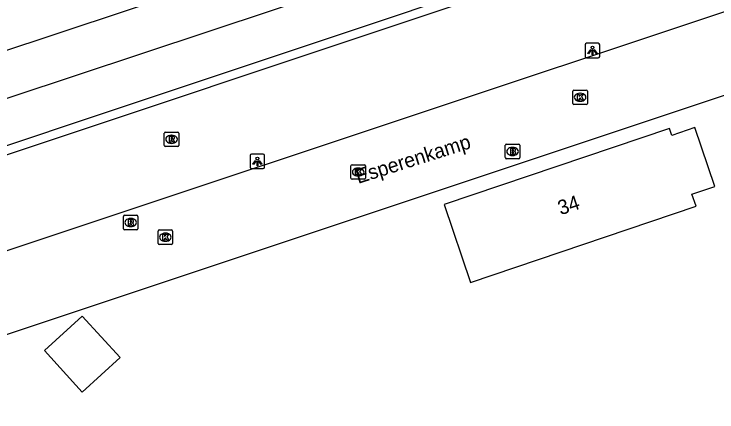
# Model space of a CAD drawing. Extents: x 162082 to 163393, y 388091 to 388632.
# Drawn here: x 162323.49 to 162372.01, y 388503.16 to 388530.65 of the extents above; entities that cross this region are included whole.
import ezdxf

# ---------------------------------------------------------------- set-up
doc = ezdxf.new("R2010")
doc.units = 0
for name, color, linetype in [('IMGEO_Brandkraan', 7, 'Continuous'), ('IMGEO_Fietspad_gesloten', 7, 'Continuous'), ('IMGEO_Kolk', 7, 'Continuous'), ('IMGEO_Lichtpunt', 7, 'Continuous'), ('IMGEO_Muur', 7, 'Continuous'), ('IMGEO_Openbare_ruimte_label', 7, 'Continuous'), ('IMGEO_Pand', 7, 'Continuous'), ('IMGEO_Pand_nummerreeks', 7, 'Continuous'), ('IMGEO_Rijbaan_lokaal_open', 7, 'Continuous'), ('IMGEO_Rioolput', 7, 'Continuous'), ('IMGEO_Voetpad_open', 7, 'Continuous')]:
    doc.layers.add(name, color=color, linetype=linetype)

msp = doc.modelspace()

# ---------------------------------------------------------------- linework, layer by layer
at = {"layer": 'IMGEO_Brandkraan'}
for p, q in [((162357.401, 388520.729), (162357.401, 388521.581)), ((162357.476, 388521.655), (162358.328, 388521.655)), ((162358.402, 388521.581), (162358.402, 388520.729)), ((162357.889, 388521.435), (162357.914, 388521.435)), ((162358.328, 388520.655), (162357.476, 388520.655)), ((162357.912, 388520.875), (162357.887, 388520.875))]:
    msp.add_line(p, q, dxfattribs=at)
for points in [[(162357.401, 388520.729), (162357.401, 388521.581)], [(162357.476, 388521.655), (162358.328, 388521.655)], [(162358.402, 388521.581), (162358.402, 388520.729)], [(162357.749, 388521.355), (162357.749, 388520.955), (162357.962, 388520.955)], [(162357.98, 388521.355), (162357.749, 388521.355)], [(162357.928, 388521.274), (162357.874, 388521.274), (162357.874, 388521.198)], [(162357.874, 388521.198), (162357.927, 388521.198)], [(162357.936, 388521.122), (162357.874, 388521.122), (162357.874, 388521.041)], [(162357.874, 388521.041), (162357.936, 388521.041)], [(162358.328, 388520.655), (162357.476, 388520.655)]]:
    msp.add_lwpolyline(points, dxfattribs=at)
for centre, radius, start, end in [((162357.478, 388521.579), 0.0765, 91.552, 178.448), ((162357.478, 388521.579), 0.0765, 91.552, 178.448), ((162358.326, 388521.579), 0.0765, 1.552, 88.448), ((162358.326, 388521.579), 0.0765, 1.552, 88.448), ((162357.929, 388521.236), 0.0379, 267.8285, 90.9355), ((162357.937, 388521.081), 0.0404, 269.8759, 90.5077), ((162357.968, 388521.206), 0.251, 268.6676, 293.5347), ((162357.984, 388521.21), 0.145, 59.4692, 91.5367), ((162358.009, 388521.257), 0.0922, 285.5137, 58.1501), ((162358.014, 388521.065), 0.105, 301.3115, 78.989), ((162357.478, 388520.731), 0.0765, 181.552, 268.448), ((162357.478, 388520.731), 0.0765, 181.552, 268.448), ((162358.326, 388520.731), 0.0765, 271.552, 358.448), ((162358.326, 388520.731), 0.0765, 271.552, 358.448)]:
    msp.add_arc(centre, radius, start, end, dxfattribs=at)
for centre, major_axis, ratio, start_param, end_param in [((162357.888, 388521.155), (-0.387, 0.002), 0.722429, 4.712389, 7.853982), ((162357.913, 388521.155), (-0.39, 0.002), 0.717154, 1.570796, 4.712389)]:
    msp.add_ellipse(centre, major_axis=major_axis, ratio=ratio, start_param=start_param, end_param=end_param, dxfattribs=at)
at = {"layer": 'IMGEO_Fietspad_gesloten'}
msp.add_lwpolyline([(162497.882, 388586.227), (162488.392, 388583.036), (162457.174, 388572.698), (162436.199, 388565.723), (162407.328, 388556.149), (162358.353, 388539.891), (162249.604, 388503.789), (162247.114, 388502.698)], dxfattribs=at)
at = {"layer": 'IMGEO_Kolk'}
for p, q in [((162362.062, 388524.471), (162362.062, 388525.323)), ((162362.137, 388525.397), (162362.989, 388525.397)), ((162363.063, 388525.323), (162363.063, 388524.471)), ((162362.55, 388525.177), (162362.575, 388525.177)), ((162362.989, 388524.397), (162362.137, 388524.397)), ((162362.573, 388524.617), (162362.548, 388524.617)), ((162346.745, 388519.305), (162346.745, 388520.157)), ((162346.82, 388520.231), (162347.672, 388520.231)), ((162347.233, 388520.011), (162347.258, 388520.011)), ((162347.746, 388520.157), (162347.746, 388519.305)), ((162347.672, 388519.231), (162346.82, 388519.231)), ((162347.256, 388519.451), (162347.231, 388519.451)), ((162333.431, 388514.804), (162333.431, 388515.656)), ((162333.506, 388515.73), (162334.358, 388515.73)), ((162334.432, 388515.656), (162334.432, 388514.804)), ((162333.919, 388515.51), (162333.944, 388515.51)), ((162334.358, 388514.73), (162333.506, 388514.73)), ((162333.942, 388514.95), (162333.917, 388514.95))]:
    msp.add_line(p, q, dxfattribs=at)
for points in [[(162362.062, 388524.471), (162362.062, 388525.323)], [(162362.137, 388525.397), (162362.989, 388525.397)], [(162363.063, 388525.323), (162363.063, 388524.471)], [(162362.383, 388525.097), (162362.506, 388525.097), (162362.506, 388524.946), (162362.636, 388525.097), (162362.8, 388525.097), (162362.654, 388524.946), (162362.807, 388524.697), (162362.655, 388524.697), (162362.57, 388524.861), (162362.506, 388524.794), (162362.506, 388524.697), (162362.383, 388524.697), (162362.383, 388525.097)], [(162362.989, 388524.397), (162362.137, 388524.397)], [(162346.745, 388519.305), (162346.745, 388520.157)], [(162346.82, 388520.231), (162347.672, 388520.231)], [(162347.746, 388520.157), (162347.746, 388519.305)], [(162347.066, 388519.931), (162347.189, 388519.931), (162347.189, 388519.78), (162347.319, 388519.931), (162347.483, 388519.931), (162347.337, 388519.78), (162347.49, 388519.531), (162347.338, 388519.531), (162347.253, 388519.695), (162347.189, 388519.628), (162347.189, 388519.531), (162347.066, 388519.531), (162347.066, 388519.931)], [(162347.672, 388519.231), (162346.82, 388519.231)], [(162333.431, 388514.804), (162333.431, 388515.656)], [(162333.506, 388515.73), (162334.358, 388515.73)], [(162334.432, 388515.656), (162334.432, 388514.804)], [(162333.752, 388515.43), (162333.875, 388515.43), (162333.875, 388515.279), (162334.005, 388515.43), (162334.169, 388515.43), (162334.023, 388515.279), (162334.176, 388515.03), (162334.024, 388515.03), (162333.939, 388515.194), (162333.875, 388515.127), (162333.875, 388515.03), (162333.752, 388515.03), (162333.752, 388515.43)], [(162334.358, 388514.73), (162333.506, 388514.73)]]:
    msp.add_lwpolyline(points, dxfattribs=at)
for centre, start, end in [((162362.139, 388525.321), 91.552, 178.448), ((162362.139, 388525.321), 91.552, 178.448), ((162362.987, 388525.321), 1.552, 88.448), ((162362.987, 388525.321), 1.552, 88.448), ((162362.139, 388524.473), 181.552, 268.448), ((162362.139, 388524.473), 181.552, 268.448), ((162362.987, 388524.473), 271.552, 358.448), ((162362.987, 388524.473), 271.552, 358.448), ((162346.822, 388520.155), 91.552, 178.448), ((162346.822, 388520.155), 91.552, 178.448), ((162347.67, 388520.155), 1.552, 88.448), ((162347.67, 388520.155), 1.552, 88.448), ((162346.822, 388519.307), 181.552, 268.448), ((162346.822, 388519.307), 181.552, 268.448), ((162347.67, 388519.307), 271.552, 358.448), ((162347.67, 388519.307), 271.552, 358.448), ((162333.508, 388515.654), 91.552, 178.448), ((162333.508, 388515.654), 91.552, 178.448), ((162334.356, 388515.654), 1.552, 88.448), ((162334.356, 388515.654), 1.552, 88.448), ((162333.508, 388514.806), 181.552, 268.448), ((162333.508, 388514.806), 181.552, 268.448), ((162334.356, 388514.806), 271.552, 358.448), ((162334.356, 388514.806), 271.552, 358.448)]:
    msp.add_arc(centre, 0.0765, start, end, dxfattribs=at)
for centre, major_axis, ratio, start_param, end_param in [((162362.549, 388524.897), (-0.387, 0.002), 0.722429, 4.712389, 7.853982), ((162362.574, 388524.897), (-0.39, 0.002), 0.717154, 1.570796, 4.712389), ((162347.232, 388519.731), (-0.387, 0.002), 0.722429, 4.712389, 7.853982), ((162347.257, 388519.731), (-0.39, 0.002), 0.717154, 1.570796, 4.712389), ((162333.918, 388515.23), (-0.387, 0.002), 0.722429, 4.712389, 7.853982), ((162333.943, 388515.23), (-0.39, 0.002), 0.717154, 1.570796, 4.712389)]:
    msp.add_ellipse(centre, major_axis=major_axis, ratio=ratio, start_param=start_param, end_param=end_param, dxfattribs=at)
at = {"layer": 'IMGEO_Lichtpunt'}
for p, q in [((162362.919, 388528.529), (162362.919, 388527.722)), ((162362.919, 388528.529), (162362.919, 388527.722)), ((162363.821, 388528.624), (162363.013, 388528.624)), ((162363.821, 388528.624), (162363.013, 388528.624)), ((162363.915, 388527.722), (162363.915, 388528.529)), ((162363.915, 388527.722), (162363.915, 388528.529)), ((162363.013, 388527.628), (162363.821, 388527.628)), ((162363.013, 388527.628), (162363.821, 388527.628)), ((162340.686, 388520.965), (162339.878, 388520.965)), ((162340.686, 388520.965), (162339.878, 388520.965)), ((162339.784, 388520.87), (162339.784, 388520.063)), ((162339.784, 388520.87), (162339.784, 388520.063)), ((162340.78, 388520.063), (162340.78, 388520.87)), ((162340.78, 388520.063), (162340.78, 388520.87)), ((162339.878, 388519.969), (162340.686, 388519.969)), ((162339.878, 388519.969), (162340.686, 388519.969))]:
    msp.add_line(p, q, dxfattribs=at)
for points in [[(162363.293, 388528.193), (162363.332, 388528.165), (162363.144, 388527.903), (162363.106, 388527.93), (162363.293, 388528.193)], [(162363.395, 388528.145), (162363.442, 388528.145), (162363.442, 388527.823), (162363.395, 388527.823), (162363.395, 388528.145)], [(162363.505, 388528.165), (162363.543, 388528.192), (162363.73, 388527.93), (162363.691, 388527.902), (162363.505, 388528.165)], [(162340.158, 388520.534), (162340.197, 388520.506), (162340.009, 388520.244), (162339.971, 388520.271), (162340.158, 388520.534)], [(162340.26, 388520.486), (162340.307, 388520.486), (162340.307, 388520.164), (162340.26, 388520.164), (162340.26, 388520.486)], [(162340.37, 388520.506), (162340.408, 388520.533), (162340.595, 388520.271), (162340.556, 388520.243), (162340.37, 388520.506)]]:
    msp.add_lwpolyline(points, dxfattribs=at)
for centre in [(162363.418, 388528.327), (162340.283, 388520.668)]:
    msp.add_circle(centre, 0.0994, dxfattribs=at)
for centre, start, end in [((162363.013, 388528.529), 90, 180), ((162363.013, 388528.529), 90, 180), ((162363.821, 388528.529), 0, 90), ((162363.821, 388528.529), 0, 90), ((162363.013, 388527.722), 180, 270), ((162363.013, 388527.722), 180, 270), ((162363.821, 388527.722), 270, 0), ((162363.821, 388527.722), 270, 360), ((162339.878, 388520.87), 90, 180), ((162339.878, 388520.87), 90, 180), ((162340.686, 388520.87), 0, 90), ((162340.686, 388520.87), 0, 90), ((162339.878, 388520.063), 180, 270), ((162339.878, 388520.063), 180, 270), ((162340.686, 388520.063), 270, 0), ((162340.686, 388520.063), 270, 360)]:
    msp.add_arc(centre, 0.0946, start, end, dxfattribs=at)
at = {"layer": 'IMGEO_Muur'}
for points in [[(162510.249, 388584.742), (162506.611, 388583.883), (162500, 388581.823), (162413.144, 388552.843), (162413.523, 388551.803), (162288.31, 388509.989), (162287.972, 388511.055), (162273.962, 388506.386)], [(162287.922, 388509.227), (162405.921, 388548.632)]]:
    msp.add_lwpolyline(points, dxfattribs=at)
at = {"layer": 'IMGEO_Pand'}
for points in [[(162370.475, 388522.808), (162368.887, 388522.264), (162368.725, 388522.735), (162353.18, 388517.493), (162355, 388512.113), (162370.565, 388517.368), (162370.281, 388518.196), (162371.869, 388518.741), (162370.475, 388522.808)], [(162325.58, 388507.397), (162328.198, 388504.531), (162330.813, 388506.919), (162328.196, 388509.785), (162325.58, 388507.397)]]:
    msp.add_lwpolyline(points, dxfattribs=at)
at = {"layer": 'IMGEO_Rijbaan_lokaal_open'}
for points in [[(162407.72, 388541.754), (162407.598, 388536.86), (162391.677, 388537.203), (162289.858, 388503.273)], [(162407.388, 388529.916), (162388.381, 388530.322), (162301.437, 388501.333)]]:
    msp.add_lwpolyline(points, dxfattribs=at)
at = {"layer": 'IMGEO_Rioolput'}
for p, q in [((162333.86, 388521.569), (162333.86, 388522.421)), ((162333.935, 388522.495), (162334.787, 388522.495)), ((162334.861, 388522.421), (162334.861, 388521.569)), ((162334.348, 388522.275), (162334.373, 388522.275)), ((162334.787, 388521.495), (162333.935, 388521.495)), ((162334.371, 388521.715), (162334.346, 388521.715)), ((162331.037, 388515.818), (162331.037, 388516.67)), ((162331.112, 388516.744), (162331.964, 388516.744)), ((162332.038, 388516.67), (162332.038, 388515.818)), ((162331.525, 388516.524), (162331.55, 388516.524)), ((162331.964, 388515.744), (162331.112, 388515.744)), ((162331.548, 388515.964), (162331.523, 388515.964))]:
    msp.add_line(p, q, dxfattribs=at)
for points in [[(162333.86, 388521.569), (162333.86, 388522.421)], [(162333.935, 388522.495), (162334.787, 388522.495)], [(162334.861, 388522.421), (162334.861, 388521.569)], [(162334.449, 388522.193), (162334.197, 388522.195), (162334.197, 388521.795)], [(162334.197, 388521.795), (162334.321, 388521.795), (162334.321, 388521.957), (162334.332, 388521.957)], [(162334.375, 388522.114), (162334.321, 388522.114), (162334.321, 388522.033)], [(162334.321, 388522.033), (162334.373, 388522.033)], [(162334.379, 388521.928), (162334.45, 388521.795), (162334.59, 388521.795), (162334.525, 388521.921)], [(162334.787, 388521.495), (162333.935, 388521.495)], [(162331.037, 388515.818), (162331.037, 388516.67)], [(162331.112, 388516.744), (162331.964, 388516.744)], [(162332.038, 388516.67), (162332.038, 388515.818)], [(162331.626, 388516.442), (162331.374, 388516.444), (162331.374, 388516.044)], [(162331.374, 388516.044), (162331.498, 388516.044), (162331.498, 388516.206), (162331.509, 388516.206)], [(162331.552, 388516.363), (162331.498, 388516.363), (162331.498, 388516.282)], [(162331.498, 388516.282), (162331.55, 388516.282)], [(162331.556, 388516.177), (162331.627, 388516.044), (162331.767, 388516.044), (162331.702, 388516.17)], [(162331.964, 388515.744), (162331.112, 388515.744)]]:
    msp.add_lwpolyline(points, dxfattribs=at)
for centre, radius, start, end in [((162333.937, 388522.419), 0.0765, 91.552, 178.448), ((162333.937, 388522.419), 0.0765, 91.552, 178.448), ((162334.785, 388522.419), 0.0765, 1.552, 88.448), ((162334.785, 388522.419), 0.0765, 1.552, 88.448), ((162334.331, 388521.904), 0.0533, 26.0293, 88.6989), ((162334.357, 388522.222), 0.19, 274.7715, 282.9687), ((162334.381, 388522.018), 0.0964, 77.0061, 93.1865), ((162334.395, 388522.075), 0.0378, 276.6634, 79.6772), ((162334.448, 388522.083), 0.109, 350.3612, 89.416), ((162334.446, 388522.083), 0.112, 277.5842, 350.9817), ((162334.43, 388521.868), 0.108, 29.5134, 73.7905), ((162333.937, 388521.571), 0.0765, 181.552, 268.448), ((162333.937, 388521.571), 0.0765, 181.552, 268.448), ((162334.785, 388521.571), 0.0765, 271.552, 358.448), ((162334.785, 388521.571), 0.0765, 271.552, 358.448), ((162331.114, 388516.668), 0.0765, 91.552, 178.448), ((162331.114, 388516.668), 0.0765, 91.552, 178.448), ((162331.962, 388516.668), 0.0765, 1.552, 88.448), ((162331.962, 388516.668), 0.0765, 1.552, 88.448), ((162331.508, 388516.153), 0.0533, 26.0293, 88.6989), ((162331.534, 388516.471), 0.19, 274.7715, 282.9687), ((162331.558, 388516.267), 0.0964, 77.0061, 93.1865), ((162331.572, 388516.324), 0.0378, 276.6634, 79.6772), ((162331.625, 388516.332), 0.109, 350.3612, 89.416), ((162331.623, 388516.332), 0.112, 277.5842, 350.9817), ((162331.607, 388516.117), 0.108, 29.5134, 73.7905), ((162331.114, 388515.82), 0.0765, 181.552, 268.448), ((162331.114, 388515.82), 0.0765, 181.552, 268.448), ((162331.962, 388515.82), 0.0765, 271.552, 358.448), ((162331.962, 388515.82), 0.0765, 271.552, 358.448)]:
    msp.add_arc(centre, radius, start, end, dxfattribs=at)
for centre, major_axis, ratio, start_param, end_param in [((162334.347, 388521.995), (-0.387, 0.002), 0.722429, 4.712389, 7.853982), ((162334.372, 388521.995), (-0.39, 0.002), 0.717154, 1.570796, 4.712389), ((162331.524, 388516.244), (-0.387, 0.002), 0.722429, 4.712389, 7.853982), ((162331.549, 388516.244), (-0.39, 0.002), 0.717154, 1.570796, 4.712389)]:
    msp.add_ellipse(centre, major_axis=major_axis, ratio=ratio, start_param=start_param, end_param=end_param, dxfattribs=at)
at = {"layer": 'IMGEO_Voetpad_open'}
msp.add_lwpolyline([(162273.962, 388506.386), (162273.308, 388508.352), (162359.569, 388536.999), (162408.33, 388553.192), (162500, 388583.748), (162506.331, 388585.858), (162508.323, 388586.366), (162515.7, 388587.719), (162520.573, 388588.069), (162528.682, 388581.286)], dxfattribs=at)

# ---------------------------------------------------------------- texts
at = {"layer": 'IMGEO_Openbare_ruimte_label'}
msp.add_text('Esperenkamp', height=1, rotation=17.5831, dxfattribs=at).set_placement((162347.239, 388518.912))
at = {"layer": 'IMGEO_Pand_nummerreeks'}
msp.add_text('34', height=1, rotation=18.6326, dxfattribs=at).set_placement((162361.218, 388516.742))

doc.saveas('drawing.dxf')
